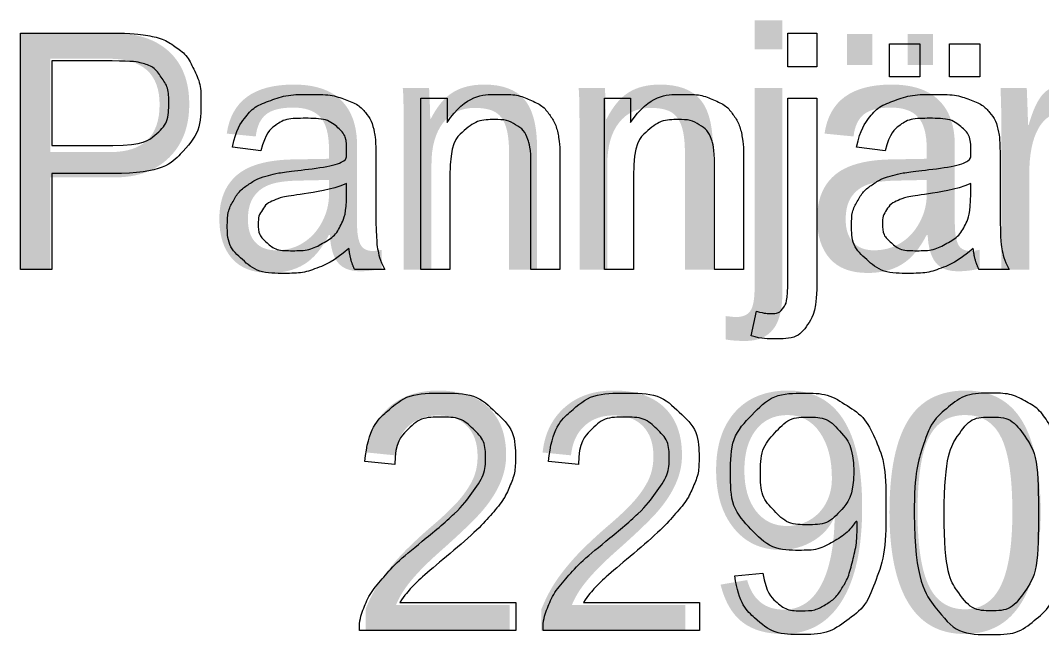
# Model space of a CAD drawing. Extents: x 700746 to 706058, y 6570320 to 6580460.
# Drawn here: x 704528.45 to 704553.07, y 6576072.92 to 6576087.72 of the extents above; entities that cross this region are included whole.
import ezdxf

# ---------------------------------------------------------------- set-up
doc = ezdxf.new("R2010")
doc.units = 0
doc.layers.add('kataster', color=7, linetype='Continuous')
doc.layers.add('Kataster tekst', color=7, linetype='Continuous')

msp = doc.modelspace()

# ---------------------------------------------------------------- linework, layer by layer
at = {"layer": 'kataster'}
for points in [[(704528.45, 6576081.714), (704528.45, 6576087.414), (704530.602, 6576087.414)], [(704546.953, 6576086.602), (704546.953, 6576087.414), (704547.653, 6576087.414), (704547.653, 6576086.602), (704546.953, 6576086.602)], [(704549.4, 6576086.359), (704549.4, 6576087.154), (704550.129, 6576087.154), (704550.129, 6576086.359), (704549.4, 6576086.359)], [(704550.851, 6576086.359), (704550.851, 6576087.154), (704551.58, 6576087.154), (704551.58, 6576086.359), (704550.851, 6576086.359)], [(704530.665, 6576086.741), (704529.206, 6576086.741), (704529.206, 6576084.703)], [(704538.104, 6576081.714), (704538.104, 6576085.846), (704538.734, 6576085.846), (704538.734, 6576085.259)], [(704542.531, 6576081.714), (704542.531, 6576085.846), (704543.161, 6576085.846), (704543.161, 6576085.259)], [(704546.953, 6576081.506), (704546.953, 6576085.846), (704547.653, 6576085.846), (704547.653, 6576081.492)], [(704529.206, 6576084.703), (704530.68, 6576084.703)], [(704534.246, 6576084.573), (704533.559, 6576084.664)], [(704549.295, 6576084.573), (704548.609, 6576084.664)], [(704537.018, 6576084.378), (704537.018, 6576083.445)], [(704552.067, 6576084.378), (704552.067, 6576083.445)], [(704541.458, 6576084.253), (704541.458, 6576081.714), (704540.758, 6576081.714), (704540.758, 6576084.225)], [(704545.885, 6576084.253), (704545.885, 6576081.714), (704545.185, 6576081.714), (704545.185, 6576084.225)], [(704530.668, 6576084.03), (704529.206, 6576084.03), (704529.206, 6576081.714), (704528.45, 6576081.714)], [(704538.803, 6576083.969), (704538.803, 6576081.714), (704538.104, 6576081.714)], [(704543.23, 6576083.969), (704543.23, 6576081.714), (704542.531, 6576081.714)], [(704536.31, 6576083.53), (704536.314, 6576083.787)], [(704551.359, 6576083.53), (704551.363, 6576083.787)], [(704537.239, 6576081.714), (704536.509, 6576081.714)], [(704552.289, 6576081.714), (704551.559, 6576081.714)], [(704546.067, 6576080.115), (704546.196, 6576080.709)], [(704537.477, 6576077.017), (704536.755, 6576077.091)], [(704541.904, 6576077.017), (704541.182, 6576077.091)], [(704545.675, 6576074.336), (704546.348, 6576074.397)], [(704540.392, 6576073.689), (704540.392, 6576073.015), (704536.625, 6576073.015)], [(704537.598, 6576073.689), (704540.392, 6576073.689)], [(704544.819, 6576073.689), (704544.819, 6576073.015), (704541.052, 6576073.015)], [(704542.025, 6576073.689), (704544.819, 6576073.689)]]:
    msp.add_lwpolyline(points, dxfattribs=at)
for points, degree in [([(704530.602, 6576087.414), (704531.17, 6576087.414), (704531.469, 6576087.36), (704531.889, 6576087.29), (704532.173, 6576087.093), (704532.457, 6576086.897), (704532.63, 6576086.543), (704532.803, 6576086.189), (704532.803, 6576085.765), (704532.803, 6576085.037), (704532.341, 6576084.534), (704531.878, 6576084.03), (704530.668, 6576084.03)], 3), ([(704530.68, 6576084.703), (704531.411, 6576084.703), (704531.719, 6576084.976), (704532.026, 6576085.248), (704532.026, 6576085.741), (704532.026, 6576086.099), (704531.845, 6576086.354), (704531.664, 6576086.609), (704531.369, 6576086.69), (704531.178, 6576086.741), (704530.665, 6576086.741)], 3), ([(704533.559, 6576084.664), (704533.653, 6576085.104), (704533.866, 6576085.375), (704534.08, 6576085.645), (704534.484, 6576085.791), (704534.888, 6576085.937), (704535.421, 6576085.937), (704535.949, 6576085.937), (704536.279, 6576085.813), (704536.61, 6576085.688), (704536.765, 6576085.499), (704536.921, 6576085.311), (704536.983, 6576085.023), (704537.018, 6576084.844), (704537.018, 6576084.378)], 3), ([(704538.734, 6576085.259), (704539.188, 6576085.937), (704540.047, 6576085.937), (704540.42, 6576085.937), (704540.733, 6576085.803), (704541.046, 6576085.669), (704541.201, 6576085.451), (704541.357, 6576085.233), (704541.419, 6576084.934), (704541.458, 6576084.739), (704541.458, 6576084.253)], 3), ([(704543.161, 6576085.259), (704543.615, 6576085.937), (704544.474, 6576085.937), (704544.847, 6576085.937), (704545.16, 6576085.803), (704545.473, 6576085.669), (704545.628, 6576085.451), (704545.784, 6576085.233), (704545.846, 6576084.934), (704545.885, 6576084.739), (704545.885, 6576084.253)], 3), ([(704548.609, 6576084.664), (704548.702, 6576085.104), (704548.916, 6576085.375), (704549.129, 6576085.645), (704549.534, 6576085.791), (704549.938, 6576085.937), (704550.47, 6576085.937), (704550.998, 6576085.937), (704551.329, 6576085.813), (704551.659, 6576085.688), (704551.814, 6576085.499), (704551.97, 6576085.311), (704552.032, 6576085.023), (704552.067, 6576084.844), (704552.067, 6576084.378)], 3), ([(704536.37, 6576082.223), (704535.98, 6576081.894), (704535.62, 6576081.758), (704535.261, 6576081.623), (704534.849, 6576081.623), (704534.169, 6576081.623), (704533.803, 6576081.955), (704533.438, 6576082.287), (704533.438, 6576082.804), (704533.438, 6576083.107), (704533.576, 6576083.357), (704533.714, 6576083.608), (704533.937, 6576083.759), (704534.161, 6576083.911), (704534.441, 6576083.988), (704534.647, 6576084.043), (704535.062, 6576084.093), (704535.91, 6576084.194), (704536.31, 6576084.334), (704536.314, 6576084.478), (704536.314, 6576084.517), (704536.314, 6576084.946), (704536.116, 6576085.122), (704535.848, 6576085.359), (704535.321, 6576085.359), (704534.828, 6576085.359), (704534.593, 6576085.186), (704534.358, 6576085.013), (704534.246, 6576084.573)], 3), ([(704540.758, 6576084.225), (704540.758, 6576084.653), (704540.677, 6576084.864), (704540.595, 6576085.076), (704540.387, 6576085.203), (704540.179, 6576085.329), (704539.899, 6576085.329), (704539.452, 6576085.329), (704539.128, 6576085.045), (704538.803, 6576084.761), (704538.803, 6576083.969)], 3), ([(704545.185, 6576084.225), (704545.185, 6576084.653), (704545.104, 6576084.864), (704545.022, 6576085.076), (704544.814, 6576085.203), (704544.606, 6576085.329), (704544.326, 6576085.329), (704543.879, 6576085.329), (704543.555, 6576085.045), (704543.23, 6576084.761), (704543.23, 6576083.969)], 3), ([(704551.42, 6576082.223), (704551.029, 6576081.894), (704550.67, 6576081.758), (704550.31, 6576081.623), (704549.898, 6576081.623), (704549.218, 6576081.623), (704548.853, 6576081.955), (704548.487, 6576082.287), (704548.487, 6576082.804), (704548.487, 6576083.107), (704548.625, 6576083.357), (704548.763, 6576083.608), (704548.987, 6576083.759), (704549.21, 6576083.911), (704549.49, 6576083.988), (704549.696, 6576084.043), (704550.112, 6576084.093), (704550.959, 6576084.194), (704551.359, 6576084.334), (704551.363, 6576084.478), (704551.363, 6576084.517), (704551.363, 6576084.946), (704551.165, 6576085.122), (704550.898, 6576085.359), (704550.37, 6576085.359), (704549.877, 6576085.359), (704549.643, 6576085.186), (704549.408, 6576085.013), (704549.295, 6576084.573)], 3), ([(704536.314, 6576083.787), (704535.932, 6576083.631), (704535.17, 6576083.522), (704534.738, 6576083.46), (704534.559, 6576083.383), (704534.38, 6576083.305), (704534.282, 6576083.155), (704534.185, 6576083.006), (704534.185, 6576082.823), (704534.185, 6576082.543), (704534.397, 6576082.357), (704534.608, 6576082.17), (704535.016, 6576082.17), (704535.42, 6576082.17), (704535.735, 6576082.347), (704536.05, 6576082.524), (704536.197, 6576082.831), (704536.31, 6576083.068), (704536.31, 6576083.53)], 3), ([(704551.363, 6576083.787), (704550.982, 6576083.631), (704550.219, 6576083.522), (704549.787, 6576083.46), (704549.608, 6576083.383), (704549.429, 6576083.305), (704549.332, 6576083.155), (704549.234, 6576083.006), (704549.234, 6576082.823), (704549.234, 6576082.543), (704549.446, 6576082.357), (704549.658, 6576082.17), (704550.066, 6576082.17), (704550.47, 6576082.17), (704550.784, 6576082.347), (704551.099, 6576082.524), (704551.247, 6576082.831), (704551.359, 6576083.068), (704551.359, 6576083.53)], 3), ([(704537.018, 6576083.445), (704537.018, 6576082.47), (704537.062, 6576082.211), (704537.107, 6576081.952), (704537.239, 6576081.714)], 3), ([(704552.067, 6576083.445), (704552.067, 6576082.47), (704552.112, 6576082.211), (704552.156, 6576081.952), (704552.289, 6576081.714)], 3), ([(704536.509, 6576081.714), (704536.401, 6576081.932), (704536.37, 6576082.223)], 2), ([(704551.559, 6576081.714), (704551.451, 6576081.932), (704551.42, 6576082.223)], 2), ([(704547.653, 6576081.492), (704547.653, 6576080.73), (704547.455, 6576080.43), (704547.202, 6576080.042), (704546.615, 6576080.042), (704546.331, 6576080.042), (704546.067, 6576080.115)], 3), ([(704546.196, 6576080.709), (704546.407, 6576080.654), (704546.528, 6576080.654), (704546.742, 6576080.654), (704546.848, 6576080.796), (704546.953, 6576080.938), (704546.953, 6576081.506)], 3), ([(704536.755, 6576077.091), (704536.829, 6576077.894), (704537.311, 6576078.316), (704537.793, 6576078.737), (704538.606, 6576078.737), (704539.427, 6576078.737), (704539.905, 6576078.282), (704540.383, 6576077.828), (704540.383, 6576077.156), (704540.383, 6576076.814), (704540.243, 6576076.483), (704540.103, 6576076.153), (704539.779, 6576075.788), (704539.455, 6576075.423), (704538.702, 6576074.785), (704538.072, 6576074.256), (704537.893, 6576074.068), (704537.715, 6576073.879), (704537.598, 6576073.689)], 3), ([(704541.182, 6576077.091), (704541.256, 6576077.894), (704541.738, 6576078.316), (704542.221, 6576078.737), (704543.033, 6576078.737), (704543.854, 6576078.737), (704544.332, 6576078.282), (704544.81, 6576077.828), (704544.81, 6576077.156), (704544.81, 6576076.814), (704544.67, 6576076.483), (704544.53, 6576076.153), (704544.206, 6576075.788), (704543.882, 6576075.423), (704543.129, 6576074.785), (704542.499, 6576074.256), (704542.32, 6576074.068), (704542.142, 6576073.879), (704542.025, 6576073.689)], 3), ([(704546.348, 6576074.397), (704546.434, 6576073.922), (704546.674, 6576073.708), (704546.915, 6576073.493), (704547.292, 6576073.493), (704547.614, 6576073.493), (704547.858, 6576073.641), (704548.102, 6576073.789), (704548.256, 6576074.036), (704548.41, 6576074.283), (704548.515, 6576074.703), (704548.62, 6576075.124), (704548.62, 6576075.559), (704548.62, 6576075.606), (704548.616, 6576075.699), (704548.406, 6576075.365), (704548.043, 6576075.157), (704547.68, 6576074.949), (704547.256, 6576074.949), (704546.549, 6576074.949), (704546.06, 6576075.462), (704545.57, 6576075.974), (704545.57, 6576076.814), (704545.57, 6576077.68), (704546.081, 6576078.209), (704546.592, 6576078.737), (704547.361, 6576078.737), (704547.917, 6576078.737), (704548.377, 6576078.438), (704548.838, 6576078.139), (704549.076, 6576077.585), (704549.315, 6576077.031), (704549.315, 6576075.982), (704549.315, 6576074.89), (704549.078, 6576074.243), (704548.841, 6576073.596), (704548.373, 6576073.258), (704547.905, 6576072.92), (704547.275, 6576072.92), (704546.607, 6576072.92), (704546.184, 6576073.291), (704545.76, 6576073.663), (704545.675, 6576074.336)], 3), ([(704549.997, 6576075.826), (704549.997, 6576076.837), (704550.205, 6576077.454), (704550.413, 6576078.071), (704550.823, 6576078.404), (704551.233, 6576078.737), (704551.855, 6576078.737), (704552.313, 6576078.737), (704552.66, 6576078.553), (704553.007, 6576078.368), (704553.231, 6576078.02), (704553.456, 6576077.672), (704553.584, 6576077.173), (704553.712, 6576076.674), (704553.712, 6576075.826), (704553.712, 6576074.824), (704553.506, 6576074.207), (704553.3, 6576073.59), (704552.89, 6576073.255), (704552.48, 6576072.92), (704551.855, 6576072.92), (704551.031, 6576072.92), (704550.561, 6576073.508), (704549.997, 6576074.222), (704549.997, 6576075.826)], 3), ([(704536.625, 6576073.015), (704536.617, 6576073.268), (704536.707, 6576073.502), (704536.851, 6576073.887), (704537.168, 6576074.26), (704537.485, 6576074.634), (704538.083, 6576075.122), (704539.011, 6576075.885), (704539.336, 6576076.33), (704539.662, 6576076.775), (704539.662, 6576077.172), (704539.662, 6576077.588), (704539.365, 6576077.874), (704539.068, 6576078.159), (704538.591, 6576078.159), (704538.086, 6576078.159), (704537.783, 6576077.856), (704537.48, 6576077.553), (704537.477, 6576077.017)], 3), ([(704541.052, 6576073.015), (704541.044, 6576073.268), (704541.134, 6576073.502), (704541.278, 6576073.887), (704541.595, 6576074.26), (704541.912, 6576074.634), (704542.51, 6576075.122), (704543.438, 6576075.885), (704543.763, 6576076.33), (704544.089, 6576076.775), (704544.089, 6576077.172), (704544.089, 6576077.588), (704543.792, 6576077.874), (704543.495, 6576078.159), (704543.018, 6576078.159), (704542.513, 6576078.159), (704542.21, 6576077.856), (704541.907, 6576077.553), (704541.904, 6576077.017)], 3), ([(704548.538, 6576076.849), (704548.538, 6576077.452), (704548.219, 6576077.805), (704547.9, 6576078.159), (704547.448, 6576078.159), (704546.98, 6576078.159), (704546.636, 6576077.778), (704546.292, 6576077.397), (704546.292, 6576076.79), (704546.292, 6576076.246), (704546.618, 6576075.906), (704546.945, 6576075.566), (704547.428, 6576075.566), (704547.913, 6576075.566), (704548.225, 6576075.906), (704548.538, 6576076.246), (704548.538, 6576076.849)], 3), ([(704550.719, 6576075.826), (704550.719, 6576074.42), (704551.046, 6576073.957), (704551.374, 6576073.493), (704551.855, 6576073.493), (704552.336, 6576073.493), (704552.663, 6576073.959), (704552.991, 6576074.424), (704552.991, 6576075.826), (704552.991, 6576077.234), (704552.664, 6576077.697), (704552.337, 6576078.159), (704551.847, 6576078.159), (704551.366, 6576078.159), (704551.078, 6576077.751), (704550.719, 6576077.23), (704550.719, 6576075.826)], 3)]:
    msp.add_open_spline(points, degree=degree, dxfattribs=at)

# ---------------------------------------------------------------- texts
at = {"layer": 'Kataster tekst'}
for s, p in [('Pannjärve liivakarjäär', (704527.838, 6576081.714)), ('22901:001:0160', (704536.386, 6576073.015))]:
    msp.add_text(s, height=5.7, dxfattribs=at).set_placement(p)

doc.saveas('drawing.dxf')
